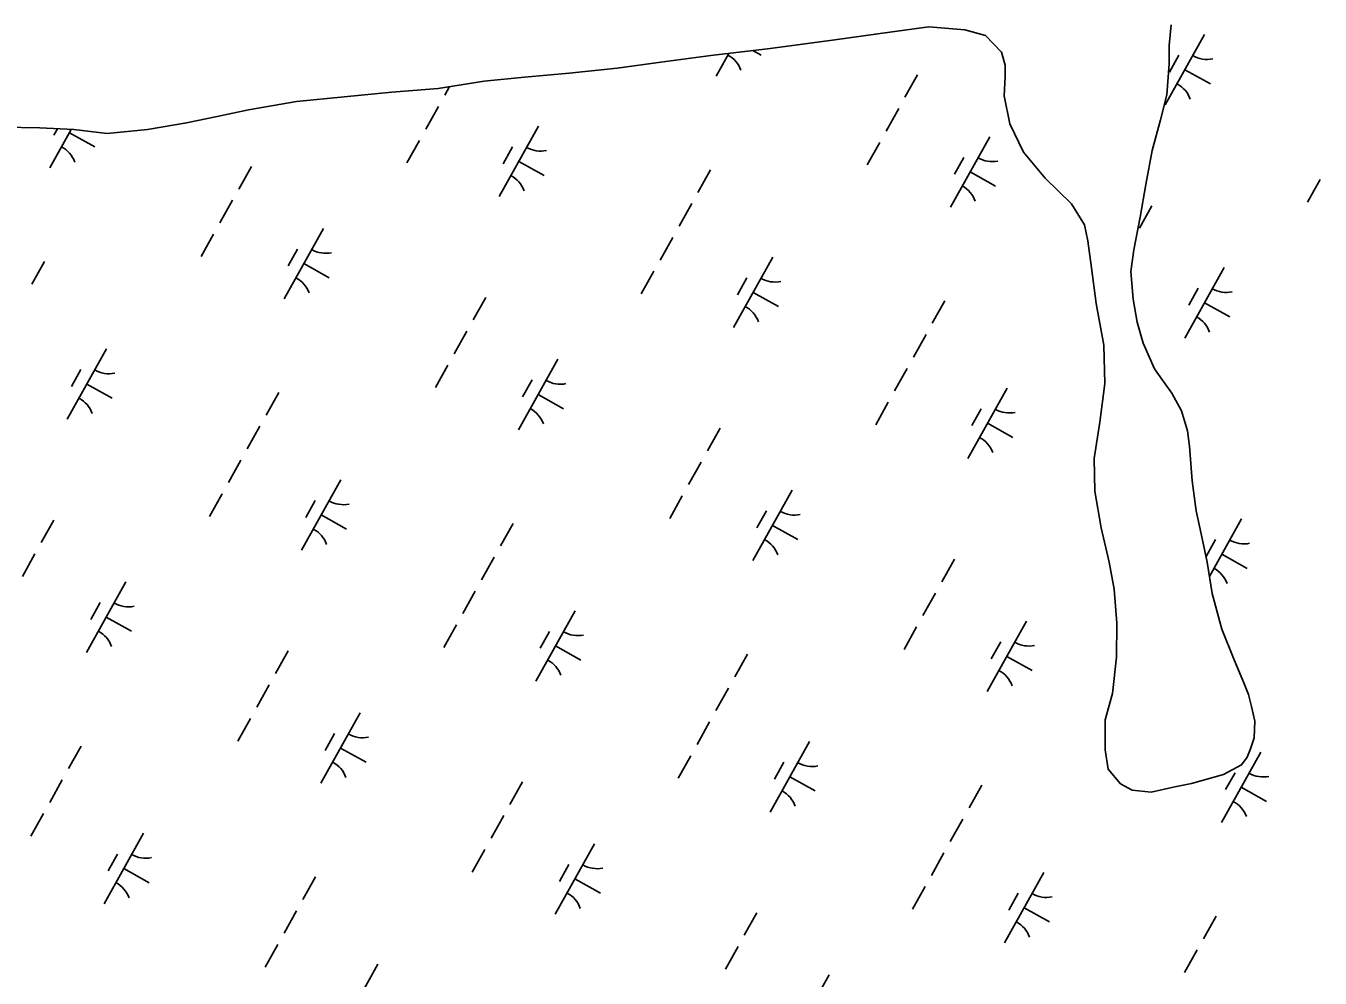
# Model space of a CAD drawing. Extents: x 3923531 to 3943530, y 207391 to 229799.
# Drawn here: x 3933393 to 3934195, y 222422 to 223012 of the extents above; entities that cross this region are included whole.
import ezdxf

# ---------------------------------------------------------------- set-up
doc = ezdxf.new("R2010")
doc.units = 0
doc.layers.add('V-TOPO-SHOR', color=7, linetype='Continuous')
doc.layers.add('V-WETL-SWMP', color=7, linetype='Continuous')

msp = doc.modelspace()

# ---------------------------------------------------------------- linework, layer by layer
at = {"layer": 'V-TOPO-SHOR'}
for points in [[(3933378.72, 222949.58), (3933401.73, 222949.25), (3933422.76, 222948.11), (3933443.4, 222945.79), (3933468.39, 222948.24), (3933492.58, 222952.27), (3933511.61, 222956.29), (3933531.04, 222960.3), (3933560.79, 222965.54), (3933619.89, 222971.26), (3933648.45, 222973.71), (3933677, 222978.15), (3933701.99, 222980.6), (3933729.76, 222983.06), (3933759.51, 222986.31), (3933786.48, 222989.95), (3933817.41, 222994), (3933854.3, 222998.46), (3933894.36, 223003.73), (3933928.47, 223008.58), (3933952.66, 223011.82), (3933974.88, 223009.9), (3933987.59, 223006.36), (3933997.54, 222996.07), (3933999.94, 222988.14), (3933999.96, 222981), (3933999.19, 222969.1), (3934002.81, 222951.65), (3934011.19, 222934.21), (3934024.72, 222917.98), (3934041.03, 222902.16), (3934049, 222889.09), (3934051.01, 222879.17), (3934053.44, 222862.52), (3934056.28, 222840.3), (3934061.1, 222814.53), (3934061.57, 222790.72), (3934058.46, 222766.91), (3934054.94, 222744.28), (3934055.4, 222724.05), (3934059.42, 222701.45), (3934064.24, 222680.03), (3934067.46, 222663.38)], [(3934067.46, 222663.38), (3934069.1, 222642.36), (3934068.76, 222621.33), (3934066.44, 222598.7), (3934061.73, 222582.42), (3934061.78, 222563.78), (3934063.79, 222551.88), (3934071.35, 222542.77), (3934078.51, 222538.83), (3934090.41, 222537.67), (3934105.08, 222540.88), (3934115.4, 222542.89), (3934135.22, 222548.5), (3934146.31, 222554.48), (3934149.87, 222559.25), (3934151.84, 222564.41), (3934154.2, 222571.17), (3934154.57, 222581.48), (3934152.56, 222590.6), (3934150.56, 222598.14), (3934147.76, 222605.27), (3934141.77, 222619.54), (3934134.18, 222638.56), (3934128.17, 222660.76), (3934124.95, 222680.2), (3934121.33, 222697.65), (3934118.12, 222711.92), (3934115.69, 222730.56), (3934114.04, 222751.98), (3934112.83, 222761.5), (3934109.22, 222773.79), (3934103.24, 222784.88), (3934097.27, 222792.8), (3934092.49, 222799.93), (3934085.3, 222815.78), (3934081.7, 222828.86), (3934079.28, 222843.14), (3934077.65, 222860.2), (3934079.59, 222873.69), (3934083.51, 222893.94), (3934087.02, 222914.18), (3934090.94, 222935.22), (3934096.04, 222954.28), (3934099.97, 222969.76), (3934101.51, 222988.81), (3934101.48, 223000.32), (3934102.63, 223013.02)]]:
    msp.add_lwpolyline(points, dxfattribs=at)
at = {"layer": 'V-WETL-SWMP'}
for p, q in [((3933928.47, 223008.58), (3933952.66, 223011.82)), ((3933952.66, 223011.82), (3933974.88, 223009.9)), ((3933974.88, 223009.9), (3933987.59, 223006.36)), ((3934101.47, 223000.32), (3934102.63, 223013.02)), ((3933854.3, 222998.47), (3933894.36, 223003.73)), ((3933894.36, 223003.73), (3933928.47, 223008.58)), ((3933987.59, 223006.36), (3933997.54, 222996.07)), ((3934123.48, 223007.08), (3934099.09, 222963.43)), ((3933786.48, 222989.95), (3933817.41, 222994)), ((3933817.41, 222994), (3933854.3, 222998.47)), ((3933828.56, 222995.35), (3933820.68, 222981.24)), ((3933843.46, 222997.15), (3933848.58, 222994.29)), ((3933997.54, 222996.07), (3933999.94, 222988.14)), ((3934101.51, 222988.81), (3934101.47, 223000.32)), ((3934107.47, 222994.26), (3934101.62, 222983.78)), ((3933729.76, 222983.06), (3933759.51, 222986.31)), ((3933759.51, 222986.31), (3933786.48, 222989.95)), ((3933999.94, 222988.14), (3933999.96, 222981)), ((3934099.97, 222969.76), (3934101.51, 222988.81)), ((3934111.28, 222985.26), (3934127, 222976.48)), ((3933648.45, 222973.71), (3933677, 222978.15)), ((3933677, 222978.15), (3933701.99, 222980.6)), ((3933701.99, 222980.6), (3933729.76, 222983.06)), ((3933945.6, 222982.14), (3933937.79, 222968.17)), ((3933999.96, 222981), (3933999.19, 222969.1)), ((3933560.79, 222965.54), (3933619.89, 222971.26)), ((3933619.89, 222971.26), (3933648.45, 222973.71)), ((3933655.62, 222974.83), (3933652.6, 222969.42)), ((3933999.19, 222969.1), (3934002.81, 222951.65)), ((3934096.04, 222954.28), (3934099.97, 222969.76)), ((3933531.04, 222960.3), (3933560.79, 222965.54)), ((3933648.7, 222962.44), (3933640.89, 222948.47)), ((3933933.89, 222961.18), (3933926.09, 222947.22)), ((3933492.58, 222952.27), (3933511.61, 222956.29)), ((3933511.61, 222956.29), (3933531.04, 222960.3)), ((3934090.94, 222935.22), (3934096.04, 222954.28)), ((3933378.72, 222949.58), (3933401.73, 222949.25)), ((3933401.73, 222949.25), (3933422.76, 222948.11)), ((3933421.15, 222948.2), (3933407.86, 222924.41)), ((3933412.57, 222948.66), (3933410.39, 222944.76)), ((3933420.05, 222946.23), (3933435.76, 222937.46)), ((3933422.76, 222948.11), (3933443.4, 222945.79)), ((3933443.4, 222945.79), (3933468.39, 222948.24)), ((3933468.39, 222948.24), (3933492.58, 222952.27)), ((3933710.66, 222950.25), (3933686.27, 222906.6)), ((3934002.81, 222951.65), (3934011.19, 222934.21)), ((3933636.99, 222941.48), (3933629.19, 222927.52)), ((3933694.65, 222937.42), (3933688.8, 222926.95)), ((3933922.19, 222940.23), (3933914.38, 222926.26)), ((3933990.28, 222943.77), (3933965.89, 222900.12)), ((3933974.27, 222930.95), (3933968.42, 222920.47)), ((3934011.19, 222934.21), (3934024.72, 222917.98)), ((3934087.03, 222914.18), (3934090.94, 222935.22)), ((3933532.78, 222925.3), (3933524.97, 222911.33)), ((3933698.46, 222928.42), (3933714.18, 222919.64)), ((3933817.32, 222923.22), (3933809.52, 222909.25)), ((3933978.08, 222921.95), (3933993.8, 222913.17)), ((3934024.72, 222917.98), (3934041.03, 222902.16)), ((3934083.51, 222893.94), (3934087.03, 222914.18)), ((3934195.02, 222917.2), (3934187.22, 222903.23)), ((3933521.07, 222904.35), (3933513.27, 222890.38)), ((3933805.62, 222902.26), (3933797.81, 222888.3)), ((3934041.03, 222902.16), (3934049, 222889.09)), ((3934090.81, 222901.01), (3934083.01, 222887.04)), ((3934049, 222889.09), (3934051.01, 222879.17)), ((3934079.6, 222873.69), (3934083.51, 222893.94)), ((3933509.37, 222883.4), (3933501.56, 222869.43)), ((3933577.46, 222886.93), (3933553.07, 222843.28)), ((3933793.91, 222881.31), (3933786.11, 222867.34)), ((3933561.45, 222874.11), (3933555.6, 222863.63)), ((3934051.01, 222879.17), (3934053.44, 222862.51)), ((3934077.65, 222860.2), (3934079.6, 222873.69)), ((3933404.5, 222866.38), (3933396.7, 222852.41)), ((3933565.26, 222865.11), (3933580.98, 222856.33)), ((3933855.87, 222869.12), (3933831.48, 222825.47)), ((3933782.21, 222860.36), (3933774.4, 222846.39)), ((3934053.44, 222862.51), (3934056.28, 222840.3)), ((3934079.28, 222843.14), (3934077.65, 222860.2)), ((3934135.49, 222862.65), (3934111.1, 222819)), ((3933839.87, 222856.3), (3933834.02, 222845.82)), ((3934119.49, 222849.82), (3934113.63, 222839.35)), ((3933677.99, 222844.18), (3933670.19, 222830.21)), ((3933843.68, 222847.3), (3933859.39, 222838.52)), ((3933962.53, 222842.09), (3933954.73, 222828.12)), ((3934081.7, 222828.87), (3934079.28, 222843.14)), ((3934123.3, 222840.82), (3934139.01, 222832.04)), ((3934056.28, 222840.3), (3934061.1, 222814.53)), ((3934085.3, 222815.78), (3934081.7, 222828.87)), ((3933666.29, 222823.22), (3933658.48, 222809.26)), ((3933950.83, 222821.14), (3933943.03, 222807.17)), ((3933443.05, 222812.29), (3933418.66, 222768.64)), ((3934061.1, 222814.53), (3934061.57, 222790.72)), ((3934092.49, 222799.93), (3934085.3, 222815.78)), ((3933654.58, 222802.27), (3933646.78, 222788.3)), ((3933722.67, 222805.81), (3933698.28, 222762.16)), ((3933427.05, 222799.46), (3933421.2, 222788.99)), ((3933706.67, 222792.99), (3933700.81, 222782.51)), ((3933939.12, 222800.19), (3933931.32, 222786.22)), ((3934097.27, 222792.8), (3934092.49, 222799.93)), ((3934103.24, 222784.88), (3934097.27, 222792.8)), ((3933430.86, 222790.46), (3933446.57, 222781.68)), ((3933549.71, 222785.26), (3933541.91, 222771.29)), ((3934001.08, 222788), (3933976.7, 222744.35)), ((3934061.57, 222790.72), (3934058.46, 222766.91)), ((3934109.22, 222773.79), (3934103.24, 222784.88)), ((3933710.48, 222783.99), (3933726.19, 222775.21)), ((3933927.42, 222779.24), (3933919.62, 222765.27)), ((3933985.08, 222775.18), (3933979.23, 222764.7)), ((3934112.83, 222761.5), (3934109.22, 222773.79)), ((3933538.01, 222764.3), (3933530.21, 222750.34)), ((3933823.2, 222763.05), (3933815.4, 222749.08)), ((3933988.89, 222766.17), (3934004.6, 222757.4)), ((3934058.46, 222766.91), (3934054.95, 222744.28)), ((3934114.04, 222751.98), (3934112.83, 222761.5)), ((3934054.95, 222744.28), (3934055.4, 222724.05)), ((3934115.69, 222730.56), (3934114.04, 222751.98)), ((3933526.3, 222743.35), (3933518.5, 222729.38)), ((3933811.5, 222742.1), (3933803.7, 222728.13)), ((3933588.26, 222731.16), (3933563.88, 222687.51)), ((3934118.12, 222711.92), (3934115.69, 222730.56)), ((3933514.6, 222722.4), (3933506.8, 222708.43)), ((3933799.79, 222721.15), (3933791.99, 222707.18)), ((3933867.88, 222724.69), (3933843.5, 222681.04)), ((3934055.4, 222724.05), (3934059.42, 222701.45)), ((3933572.26, 222718.34), (3933566.41, 222707.86)), ((3933410.38, 222706.22), (3933402.58, 222692.25)), ((3933576.07, 222709.34), (3933591.79, 222700.56)), ((3933694.93, 222704.13), (3933687.12, 222690.16)), ((3933851.88, 222711.86), (3933846.03, 222701.39)), ((3934121.33, 222697.64), (3934118.12, 222711.92)), ((3934146.3, 222706.88), (3934126.42, 222671.3)), ((3933855.69, 222702.86), (3933871.4, 222694.08)), ((3934059.42, 222701.45), (3934064.24, 222680.03)), ((3934124.95, 222680.2), (3934121.33, 222697.64)), ((3934130.3, 222694.05), (3934124.44, 222683.57)), ((3933398.68, 222685.26), (3933390.88, 222671.3)), ((3933683.22, 222683.18), (3933675.42, 222669.21)), ((3933968.42, 222681.93), (3933960.62, 222667.96)), ((3934064.24, 222680.03), (3934067.46, 222663.38)), ((3934128.17, 222660.76), (3934124.95, 222680.2)), ((3934134.1, 222685.05), (3934149.82, 222676.27)), ((3933455.06, 222667.85), (3933430.68, 222624.2)), ((3933671.52, 222662.23), (3933663.71, 222648.26)), ((3933956.71, 222660.98), (3933948.91, 222647.01)), ((3934067.46, 222663.38), (3934069.11, 222642.36)), ((3934134.18, 222638.56), (3934128.17, 222660.76)), ((3933439.06, 222655.03), (3933433.21, 222644.55)), ((3933733.48, 222650.04), (3933709.09, 222606.39)), ((3933442.87, 222646.03), (3933458.58, 222637.25)), ((3933659.81, 222641.28), (3933652.01, 222627.31)), ((3933945.01, 222640.02), (3933937.21, 222626.06)), ((3934013.1, 222643.56), (3933988.71, 222599.91)), ((3934069.11, 222642.36), (3934068.76, 222621.33)), ((3933717.48, 222637.22), (3933711.62, 222626.74)), ((3934141.77, 222619.54), (3934134.18, 222638.56)), ((3933555.6, 222625.09), (3933547.8, 222611.12)), ((3933721.28, 222628.21), (3933737, 222619.44)), ((3933997.09, 222630.74), (3933991.24, 222620.26)), ((3933840.14, 222623.01), (3933832.34, 222609.04)), ((3934000.9, 222621.74), (3934016.62, 222612.96)), ((3934068.76, 222621.33), (3934066.44, 222598.7)), ((3934147.76, 222605.27), (3934141.77, 222619.54)), ((3933543.89, 222604.14), (3933536.09, 222590.17)), ((3933828.44, 222602.06), (3933820.63, 222588.09)), ((3934150.56, 222598.14), (3934147.76, 222605.27)), ((3934066.44, 222598.7), (3934061.73, 222582.43)), ((3934152.56, 222590.6), (3934150.56, 222598.14)), ((3933600.28, 222586.73), (3933575.89, 222543.08)), ((3934154.57, 222581.48), (3934152.56, 222590.6)), ((3933532.19, 222583.19), (3933524.39, 222569.22)), ((3933816.73, 222581.1), (3933808.93, 222567.14)), ((3934061.73, 222582.43), (3934061.78, 222563.78)), ((3934154.2, 222571.17), (3934154.57, 222581.48)), ((3933584.27, 222573.9), (3933578.42, 222563.43)), ((3933878.69, 222568.92), (3933854.31, 222525.26)), ((3934151.84, 222564.42), (3934154.2, 222571.17)), ((3933427.32, 222566.17), (3933419.52, 222552.2)), ((3933588.08, 222564.9), (3933603.8, 222556.12)), ((3933805.03, 222560.15), (3933797.22, 222546.18)), ((3934061.78, 222563.78), (3934063.79, 222551.88)), ((3934158.31, 222562.44), (3934133.92, 222518.79)), ((3934149.87, 222559.25), (3934151.84, 222564.42)), ((3933862.69, 222556.09), (3933856.84, 222545.61)), ((3934063.79, 222551.88), (3934071.35, 222542.77)), ((3934135.22, 222548.5), (3934146.31, 222554.48)), ((3934146.31, 222554.48), (3934149.87, 222559.25)), ((3933415.62, 222545.22), (3933407.81, 222531.25)), ((3933700.81, 222543.97), (3933693.01, 222530)), ((3933866.5, 222547.09), (3933882.21, 222538.31)), ((3934115.4, 222542.89), (3934135.22, 222548.5)), ((3934142.31, 222549.61), (3934136.46, 222539.14)), ((3933985.36, 222541.88), (3933977.55, 222527.92)), ((3934071.35, 222542.77), (3934078.51, 222538.83)), ((3934078.51, 222538.83), (3934090.41, 222537.67)), ((3934090.41, 222537.67), (3934105.08, 222540.88)), ((3934105.08, 222540.88), (3934115.4, 222542.89)), ((3934146.12, 222540.61), (3934161.83, 222531.83)), ((3933403.91, 222524.27), (3933396.11, 222510.3)), ((3933689.11, 222523.02), (3933681.3, 222509.05)), ((3933973.65, 222520.93), (3933965.85, 222506.96)), ((3933465.87, 222512.08), (3933441.49, 222468.43)), ((3933745.49, 222505.6), (3933721.11, 222461.95)), ((3933449.87, 222499.25), (3933444.02, 222488.78)), ((3933677.4, 222502.06), (3933669.6, 222488.1)), ((3933961.95, 222499.98), (3933954.14, 222486.01)), ((3933453.68, 222490.25), (3933469.39, 222481.48)), ((3933729.49, 222492.78), (3933723.64, 222482.3)), ((3934023.9, 222487.79), (3933999.52, 222444.14)), ((3933572.54, 222485.05), (3933564.73, 222471.08)), ((3933733.3, 222483.78), (3933749.01, 222475)), ((3933950.24, 222479.03), (3933942.44, 222465.06)), ((3934007.9, 222474.97), (3934002.05, 222464.49)), ((3933560.83, 222464.1), (3933553.03, 222450.13)), ((3934011.71, 222465.97), (3934027.43, 222457.19)), ((3933846.03, 222462.84), (3933838.22, 222448.88)), ((3934130.57, 222460.76), (3934122.77, 222446.79)), ((3933549.13, 222443.14), (3933541.32, 222429.17)), ((3933834.32, 222441.89), (3933826.52, 222427.92)), ((3934118.86, 222439.81), (3934111.06, 222425.84)), ((3933611.08, 222430.95), (3933586.7, 222387.3)), ((3933890.7, 222424.48), (3933866.32, 222380.83))]:
    msp.add_line(p, q, dxfattribs=at)
for centre, start, end in [((3933819.61, 222978.84), 20.03808, 61.58174), ((3934124.96, 223009.26), 240.03808, 281.58174), ((3934098.02, 222961.03), 20.03808, 61.58174), ((3933406.79, 222922), 20.03808, 61.58174), ((3933712.14, 222952.42), 240.03808, 281.58174), ((3933991.76, 222945.94), 240.03808, 281.58174), ((3933685.2, 222904.19), 20.03808, 61.58174), ((3933964.82, 222897.72), 20.03808, 61.58174), ((3933578.94, 222889.11), 240.03808, 281.58174), ((3933552, 222840.88), 20.03808, 61.58174), ((3933857.36, 222871.3), 240.03808, 281.58174), ((3934136.97, 222864.82), 240.03808, 281.58174), ((3933830.41, 222823.07), 20.03808, 61.58174), ((3934110.03, 222816.59), 20.03808, 61.58174), ((3933444.54, 222814.46), 240.03808, 281.58174), ((3933724.16, 222807.98), 240.03808, 281.58174), ((3933417.59, 222766.23), 20.03808, 61.58174), ((3933697.21, 222759.76), 20.03808, 61.58174), ((3934002.57, 222790.17), 240.03808, 281.58174), ((3933975.63, 222741.94), 20.03808, 61.58174), ((3933589.75, 222733.34), 240.03808, 281.58174), ((3933869.37, 222726.86), 240.03808, 281.58174), ((3933562.81, 222685.11), 20.03808, 61.58174), ((3933842.43, 222678.63), 20.03808, 61.58174), ((3934147.78, 222709.05), 240.03808, 281.58174), ((3934120.84, 222660.82), 20.03808, 61.58174), ((3933456.55, 222670.02), 240.03808, 281.58174), ((3933429.61, 222621.8), 20.03808, 61.58174), ((3933734.96, 222652.21), 240.03808, 281.58174), ((3934014.58, 222645.73), 240.03808, 281.58174), ((3933708.02, 222603.98), 20.03808, 61.58174), ((3933987.64, 222597.51), 20.03808, 61.58174), ((3933601.76, 222588.9), 240.03808, 281.58174), ((3933574.82, 222540.67), 20.03808, 61.58174), ((3933880.18, 222571.09), 240.03808, 281.58174), ((3934159.8, 222564.61), 240.03808, 281.58174), ((3933853.23, 222522.86), 20.03808, 61.58174), ((3934132.85, 222516.38), 20.03808, 61.58174), ((3933467.36, 222514.25), 240.03808, 281.58174), ((3933746.98, 222507.77), 240.03808, 281.58174), ((3933440.41, 222466.02), 20.03808, 61.58174), ((3933720.03, 222459.55), 20.03808, 61.58174), ((3934025.39, 222489.96), 240.03808, 281.58174), ((3933998.45, 222441.74), 20.03808, 61.58174)]:
    msp.add_arc(centre, 17.62, start, end, dxfattribs=at)

doc.saveas('drawing.dxf')
